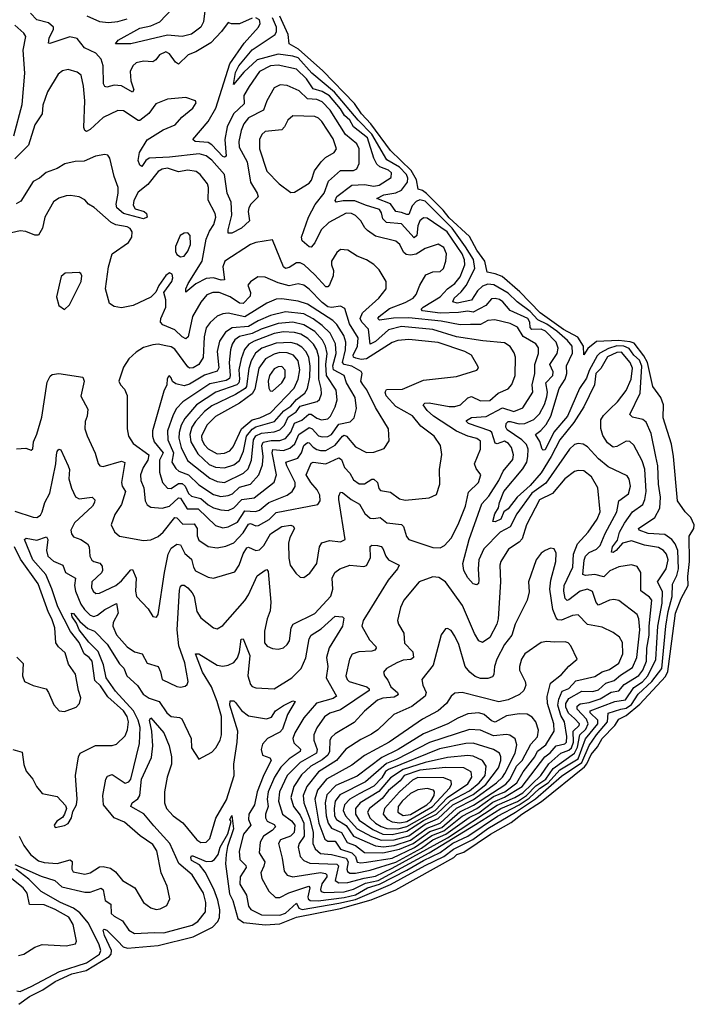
# Model space of a CAD drawing. Extents: x 1550320 to 1685906, y 509093 to 640511.
# Tile 469 of 532: x 1682242 to 1685906, y 588682 to 594026. Entities that reach past the tile are written whole.
import ezdxf

# ---------------------------------------------------------------- set-up
doc = ezdxf.new("R2010")
doc.units = 0

msp = doc.modelspace()

# ---------------------------------------------------------------- linework, layer by layer
at = {"layer": '0CON20XD'}
for points in [[(1683259.1, 594165), (1683241.2, 594015), (1683225, 593985.5), (1683175, 593947.9), (1683125, 593934.7), (1683045, 593942.5), (1682845, 593895.7), (1682762.5, 593895), (1682776.2, 593915), (1682895, 593979.8), (1682955, 593993.2), (1683002.9, 594015), (1683105, 594120.2)], [(1683505, 594033.6), (1683435, 594003.9), (1683393.2, 594003.2), (1683375, 594010), (1683338.1, 593961.9), (1683279.3, 593900.7), (1683198.4, 593851.6), (1683157.3, 593835), (1683105.3, 593784.7), (1683088.9, 593795), (1683055, 593840.8), (1683035, 593850.8), (1683001.4, 593835), (1682981.6, 593808.4), (1682965, 593797.3), (1682915, 593800), (1682875, 593791.5), (1682857.3, 593775), (1682842.7, 593745), (1682845.4, 593694.6), (1682861.4, 593645), (1682855, 593631.8), (1682795, 593667.8), (1682755, 593670), (1682715, 593659.6), (1682705, 593662.7), (1682697.6, 593677.6), (1682695.8, 593775), (1682685, 593811.9), (1682655, 593844.1), (1682594, 593874), (1682554.6, 593924.6), (1682515, 593933.4), (1682406.1, 593896.1), (1682398.8, 593898.8), (1682401.8, 593925), (1682426.3, 593975), (1682425.6, 593985.6), (1682398.3, 594008.3), (1682335.5, 594025), (1682301.7, 594061.7)], [(1682237.7, 588682.3), (1682296.2, 588725), (1682368.4, 588761.6), (1682435, 588807), (1682525, 588848.2), (1682603.3, 588866.7), (1682728.3, 588941.7), (1682738.6, 588955), (1682740, 588975), (1682703.3, 589055), (1682696, 589084), (1682700, 589090), (1682715, 589084.3), (1682775.3, 589025), (1682804.8, 588994.8), (1682826.7, 588986.7), (1682995, 589001.2), (1683185, 589048.1), (1683288.6, 589101.4), (1683318.3, 589131.7), (1683326.9, 589153.1), (1683329.5, 589195), (1683317.7, 589247.7), (1683296.7, 589306.7), (1683249.3, 589399.3), (1683219.4, 589439.4), (1683175, 589462.1), (1683171.4, 589478.6), (1683175, 589488.8), (1683182.7, 589487.3), (1683255, 589457.6), (1683285, 589459.7), (1683300.8, 589469.1), (1683320, 589495), (1683330, 589535), (1683372.1, 589607.9), (1683390, 589675), (1683383.8, 589685), (1683395, 589707.5), (1683402.9, 589635), (1683370.5, 589539.5), (1683362.9, 589495), (1683359.8, 589445), (1683381.8, 589281.8), (1683399.2, 589245), (1683427.3, 589147.3), (1683456.7, 589126.6), (1683575, 589114.1), (1683655, 589119.7), (1683745, 589155.1), (1683985, 589201.8), (1684150.9, 589249.1), (1684285.6, 589304.4), (1684600.3, 589479.7), (1684616.7, 589495), (1684655, 589508), (1684799.8, 589605), (1684910.5, 589669.5), (1684969.7, 589715), (1685076.7, 589783.3), (1685308.8, 589971.2), (1685322.4, 589987.6), (1685345, 590037.4), (1685379.7, 590080.3), (1685405.5, 590125), (1685474.3, 590195.7), (1685495, 590229.2), (1685535, 590249.6), (1685609.2, 590310.8), (1685748.5, 590461.5), (1685762.2, 590487.8), (1685775.5, 590584.4), (1685804, 590805), (1685834.1, 590885), (1685871.7, 590955), (1685870.2, 591005), (1685879, 591085), (1685877, 591223), (1685903.8, 591265), (1685905.8, 591285), (1685887.5, 591325), (1685856, 591355), (1685814.5, 591415), (1685792.7, 591655), (1685782.3, 591722.3), (1685737.5, 591865), (1685738.9, 591935), (1685724.3, 591975), (1685681.3, 592035), (1685651.4, 592165), (1685632.3, 592202.3), (1685580, 592270), (1685558.2, 592278.2), (1685495, 592284.5), (1685375, 592279.7), (1685328.3, 592241.7), (1685305, 592206.7), (1685303.5, 592255), (1685272.9, 592302.8), (1685195, 592343.7), (1685069, 592435), (1684958.2, 592548.2), (1684861.4, 592631.4), (1684825, 592647.6), (1684781.1, 592655), (1684767.4, 592715), (1684724.6, 592775), (1684685, 592849.2), (1684575, 592950.3), (1684541.9, 592991.9), (1684452.2, 593082.2), (1684429, 593099), (1684405.3, 593105.3), (1684397.2, 593157.2), (1684368.1, 593208.1), (1684255, 593315.6), (1684149.9, 593459.9), (1684097.9, 593515), (1684061.1, 593571.1), (1683888.7, 593748.7), (1683756.4, 593866.4), (1683705.6, 593895), (1683699.7, 593945), (1683654.3, 594044.3)], [(1682607.3, 594047.3), (1682675, 594016.3), (1682725, 594011.1), (1682775, 594015.8), (1682825, 594030)], [(1684002.5, 590777.5), (1683995, 590734), (1683922.3, 590617.7), (1683908.5, 590565), (1683914.8, 590515), (1683906.7, 590455), (1683962.2, 590355), (1683945, 590341.2), (1683854.2, 590315.8), (1683785, 590237.5), (1683737.2, 590155), (1683726.3, 590125), (1683730.8, 590100.8), (1683767.1, 590067.1), (1683765.9, 590055), (1683706.4, 590015), (1683660.1, 589969.9), (1683626.8, 589915), (1683591.5, 589835), (1683585.2, 589795.2), (1683592.1, 589755), (1683577.4, 589715), (1683576.7, 589695), (1683586.8, 589676.8), (1683625, 589658.1), (1683631.4, 589645), (1683612.9, 589625), (1683565.3, 589595), (1683547.3, 589562.7), (1683543.1, 589505), (1683572.7, 589455), (1683567.8, 589432.2), (1683551.4, 589395), (1683556.5, 589365), (1683595, 589295.5), (1683632, 589262), (1683655, 589261.8), (1683703.4, 589286.5), (1683813, 589323), (1683817.4, 589315), (1683806.5, 589265), (1683808.1, 589255), (1683820, 589245), (1683863.4, 589243.4), (1684005, 589262.1), (1684065, 589276.8), (1684130.6, 589315), (1684195.5, 589334.5), (1684345, 589410.1), (1684435, 589462.8), (1684525, 589506.1), (1684595, 589556.5), (1684675.3, 589594.7), (1684836.2, 589703.8), (1684955, 589764.5), (1685008.8, 589801.2), (1685065, 589853.1), (1685112.8, 589885), (1685175, 589955.1), (1685274.9, 590015.1), (1685315, 590122.2), (1685381.9, 590205), (1685381.6, 590225), (1685340, 590265), (1685339.5, 590275), (1685475, 590325.6), (1685531.4, 590335), (1685577.9, 590402.1), (1685625, 590432.4), (1685653.8, 590465), (1685697, 590553), (1685707.2, 590735), (1685730.5, 590859.5), (1685732.2, 590922.2), (1685705.9, 590975), (1685753.6, 591045), (1685764.4, 591095), (1685755.2, 591125), (1685738, 591145), (1685711.7, 591161.7), (1685635, 591173.9), (1685565, 591197.8), (1685515.1, 591184.9), (1685482, 591145), (1685465, 591134.2), (1685455.6, 591135.6), (1685462.1, 591165), (1685488.1, 591201.9), (1685499.5, 591245), (1685526.1, 591293.9), (1685570.7, 591355), (1685626.5, 591395), (1685637.7, 591422.3), (1685643.5, 591465), (1685636.6, 591586.6), (1685621.7, 591631.7), (1685577.4, 591717.4), (1685555, 591737.3), (1685535, 591738.8), (1685485, 591708.8), (1685465, 591706.9), (1685435, 591729.6), (1685409.2, 591769.2), (1685397.7, 591807.7), (1685398.4, 591855), (1685412.3, 591877.7), (1685447.6, 591912.4), (1685488, 591952), (1685535.7, 592014.3), (1685562.6, 592075), (1685570.5, 592135), (1685558.3, 592165), (1685510.8, 592220.8), (1685485, 592220.6), (1685434.1, 592195.9), (1685397.3, 592132.7), (1685370.9, 592105), (1685364.5, 592045), (1685305.2, 591924.8), (1685250.7, 591839.3), (1685175, 591746.2), (1685128.6, 591655), (1685074.1, 591565.9), (1685015, 591498.8), (1684944.6, 591435.4), (1684895, 591371.6), (1684871.5, 591355), (1684855, 591315.9), (1684825, 591300.9), (1684812.5, 591302.5), (1684822.8, 591345), (1684842.9, 591377.1), (1684847.6, 591405), (1684872, 591465), (1684975, 591588.1), (1684996.1, 591625), (1685002.4, 591655), (1685004.4, 591695), (1684995, 591719.6), (1684970, 591745), (1684889.3, 591799.3), (1684882.1, 591815), (1684884.8, 591835.2), (1684895, 591844.7), (1684905, 591844.8), (1684955, 591831.9), (1684985, 591835.2), (1685033.7, 591856.3), (1685065, 591886.8), (1685092.9, 591937.1), (1685105, 591978.6), (1685107.7, 592005), (1685100.2, 592055), (1685138.1, 592095), (1685138.6, 592115), (1685120.6, 592155), (1685160.2, 592215), (1685166.8, 592243.2), (1685155, 592275.8), (1685097.3, 592335), (1685075, 592346.1), (1685023.8, 592345), (1685014.9, 592354.9), (1685013.1, 592385), (1685000.9, 592405), (1684905, 592447.1), (1684865.6, 592495), (1684847.2, 592507.2), (1684825, 592513.5), (1684805, 592510.7), (1684773.2, 592475), (1684705, 592439.4), (1684675, 592444.2), (1684625, 592436.1), (1684525, 592432.5), (1684429.5, 592445), (1684422.9, 592455), (1684433.6, 592465), (1684525, 592522), (1684565.1, 592564.9), (1684605.7, 592595), (1684635, 592630.6), (1684659.8, 592695), (1684657.2, 592722.8), (1684644.6, 592755), (1684563.1, 592875), (1684455, 592949.3), (1684435, 592950.8), (1684415, 592934.5), (1684405, 592907.5), (1684398.1, 592855), (1684385, 592841.6), (1684315, 592918.7), (1684235, 592924.4), (1684214, 592945), (1684207.3, 592977.3), (1684195.3, 592995), (1684119.8, 593019.8), (1684062.2, 593042.2), (1683998, 593042), (1683960, 593035), (1683955.5, 593045), (1683965, 593066.2), (1684045, 593128.1), (1684115, 593132.1), (1684165, 593122.6), (1684195, 593128.3), (1684259.7, 593170.3), (1684261.3, 593195), (1684245, 593208.8), (1684197.6, 593227.6), (1684182.4, 593242.4), (1684165.7, 593275), (1684131, 593385), (1684054.5, 593444.5), (1684035, 593480.2), (1684006.6, 593506.6), (1683985, 593543), (1683925, 593611.9), (1683885, 593636.9), (1683835, 593651.2), (1683798.9, 593705), (1683745, 593757.1), (1683645, 593779.8), (1683605, 593774.8), (1683545.3, 593745), (1683487.5, 593662.5), (1683460, 593615), (1683460.7, 593569.3), (1683402.8, 593515), (1683369, 593445), (1683356.1, 593375), (1683364.2, 593285), (1683355, 593279.5), (1683345, 593283.4), (1683286.2, 593346.2), (1683265, 593359.8), (1683195.6, 593365.6), (1683183.3, 593375), (1683266.3, 593473.7), (1683307.2, 593545), (1683382.9, 593787.1), (1683461.5, 593898.5), (1683539.1, 593985), (1683548.2, 594005), (1683544.4, 594025), (1683525, 594036.1)], [(1684255, 589332.5), (1684445, 589436.4), (1684545, 589483.7), (1684597.3, 589525), (1684702.6, 589577.4), (1684785, 589637.2), (1684935, 589725.2), (1685042.7, 589797.3), (1685185, 589921.1), (1685295, 589994.7), (1685335, 590086.6), (1685374.7, 590145), (1685433.7, 590215), (1685437.7, 590262.3), (1685506.7, 590283.3), (1685535, 590290.2), (1685565, 590309.5), (1685600.8, 590365), (1685674.9, 590435.1), (1685729.6, 590505), (1685751.5, 590735), (1685763.7, 590815), (1685785.9, 590895.9), (1685786.9, 590963.1), (1685810.2, 591009.8), (1685819.3, 591045), (1685815.7, 591145), (1685801.7, 591181.7), (1685783.4, 591205), (1685745, 591231.4), (1685655, 591236.8), (1685606.9, 591255), (1685601.9, 591265), (1685690.6, 591325), (1685719.4, 591375), (1685722.3, 591435), (1685712, 591505), (1685707.4, 591605), (1685696.5, 591655), (1685670.9, 591780.9), (1685645, 591842.2), (1685627, 591857), (1685569.5, 591869.5), (1685555, 591882.5), (1685611.6, 591998.4), (1685620.4, 592145), (1685608.3, 592178.3), (1685576.5, 592205), (1685551.2, 592241.2), (1685523.4, 592253.4), (1685485, 592256), (1685438.9, 592241.1), (1685393.3, 592216.7), (1685377.9, 592202.1), (1685335, 592122.7), (1685319.7, 592080.3), (1685281.9, 592025), (1685216.3, 591875), (1685142.2, 591787.8), (1685095, 591691.9), (1685085, 591689.1), (1685079.4, 591695), (1685066.7, 591736.7), (1685043.8, 591775), (1685073, 591797), (1685101.8, 591828.2), (1685126.9, 591875), (1685172.7, 592025), (1685205, 592075.4), (1685212.6, 592105), (1685211.8, 592148.1), (1685245, 592215.7), (1685242.5, 592255), (1685217.2, 592285), (1685158.7, 592335), (1685105, 592373.7), (1685056.9, 592396.9), (1685015, 592441.9), (1684944.1, 592494.1), (1684895, 592541.1), (1684816.4, 592586.4), (1684785, 592589.9), (1684755, 592579), (1684728.6, 592555), (1684695, 592503.7), (1684618, 592488), (1684594.3, 592494.3), (1684602.4, 592515), (1684640.3, 592549.7), (1684666.2, 592583.8), (1684713.6, 592675), (1684706.4, 592725), (1684662.8, 592792.8), (1684590.4, 592895), (1684445, 593041.4), (1684415, 593048.5), (1684395, 593039), (1684373.5, 593015), (1684355, 592969.6), (1684345, 592968), (1684315, 592980.4), (1684284.3, 592984.3), (1684256.3, 593026.3), (1684181.4, 593055), (1684219.5, 593075), (1684285, 593085.7), (1684315, 593101.2), (1684348.4, 593145), (1684350.5, 593165), (1684343.3, 593185), (1684305, 593224.7), (1684235.5, 593265.5), (1684153.8, 593405), (1684081, 593481), (1683952.2, 593632.2), (1683829.3, 593735), (1683755, 593818.4), (1683725, 593828.9), (1683645, 593838.2), (1683532.6, 593807.4), (1683459.2, 593740.8), (1683403.6, 593673.6), (1683415, 593739.5), (1683432.7, 593775), (1683505, 593861.6), (1683628.8, 593945), (1683637.6, 593962.4), (1683636.8, 593985), (1683614.2, 594035.8)], [(1682210.5, 593395), (1682256, 593565), (1682269.7, 593735), (1682260.2, 593859.8), (1682275.4, 593935), (1682265, 593953.1), (1682215, 593995.5)], [(1682204.6, 590064.6), (1682255, 590050), (1682264.6, 589984.6), (1682277.4, 589947.4), (1682314, 589904), (1682334.1, 589864.1), (1682365, 589826), (1682445, 589810), (1682490.7, 589760.7), (1682496.7, 589745), (1682486.1, 589713.9), (1682473.9, 589696.1), (1682444.3, 589675.7), (1682430, 589655), (1682435, 589642.5), (1682485, 589652.5), (1682505, 589664), (1682523.3, 589695), (1682530.5, 589729.5), (1682550, 589765), (1682554.3, 589795.7), (1682545.6, 589925), (1682562.2, 590025), (1682571.4, 590045), (1682653.5, 590086.5), (1682745, 590087.3), (1682767.5, 590095), (1682815, 590140), (1682827.7, 590172.3), (1682833.6, 590215), (1682825.7, 590245), (1682806.1, 590275), (1682720.6, 590350.6), (1682681.5, 590411.5), (1682649.3, 590439.3), (1682634.9, 590544.9), (1682619.5, 590565), (1682592.2, 590585), (1682565, 590646.2), (1682518.5, 590705), (1682449.5, 590839.5), (1682417.4, 590937.4), (1682384.2, 591015), (1682313.6, 591095), (1682268.2, 591205), (1682277.6, 591212.4), (1682335, 591201.4), (1682388.6, 591218.6), (1682394.6, 591204.6), (1682387.1, 591145), (1682395.2, 591115), (1682425, 591087.3), (1682475.9, 591065.9), (1682491.2, 591025), (1682545.2, 590995.2), (1682540, 590955), (1682544.8, 590925.2), (1682575, 590853.1), (1682593.8, 590825), (1682625, 590794.2), (1682645, 590786.6), (1682665, 590793.4), (1682705, 590825.2), (1682767.3, 590857.3), (1682776.6, 590805), (1682749.7, 590755), (1682747.9, 590735), (1682767.1, 590687.1), (1682825, 590621.5), (1682864.8, 590594.8), (1682907.1, 590585), (1682933.6, 590533.6), (1682994.2, 590515), (1683007.2, 590487.2), (1683015.7, 590445), (1683095, 590406.9), (1683115, 590403.1), (1683140.3, 590409.7), (1683151.4, 590418.6), (1683156.5, 590433.5), (1683138.3, 590535), (1683107, 590627), (1683097.3, 590715), (1683110.1, 590929.9), (1683115, 590951.2), (1683122.4, 590957.6), (1683135, 590956.7), (1683155, 590942.9), (1683179.6, 590915), (1683188.9, 590895), (1683205, 590814.2), (1683225, 590780.6), (1683295, 590726), (1683315, 590720), (1683345, 590738.6), (1683465, 590874.7), (1683485.6, 590905), (1683532, 591008), (1683575, 591038.9), (1683585, 591042), (1683591.1, 591031.1), (1683605.9, 590865), (1683602.2, 590817.8), (1683585.4, 590775), (1683572.2, 590707.8), (1683572.5, 590645), (1683585.4, 590625.4), (1683615, 590613.5), (1683645, 590609.5), (1683675, 590617.8), (1683695, 590634.3), (1683707.9, 590655), (1683716.9, 590725), (1683726.8, 590745), (1683845, 590802.9), (1683932.3, 590897.7), (1683943.4, 590935), (1683938.8, 590995), (1683953.6, 591025), (1683981.4, 591045), (1684035, 591065.4), (1684110.9, 591059.1), (1684125, 591064.5), (1684146.4, 591105), (1684145, 591167.5), (1684155, 591173.8), (1684185, 591173.1), (1684205, 591166.9), (1684215, 591155.8), (1684230.7, 591115), (1684245.4, 591095), (1684303.1, 591065), (1684293.8, 591045), (1684243.7, 590985), (1684129.8, 590800.2), (1684107.9, 590765), (1684100, 590735), (1684141.1, 590661.1), (1684175.5, 590625), (1684177.5, 590615), (1684171.4, 590605), (1684155, 590598.8), (1684084, 590596), (1684047.8, 590582.3), (1684032.7, 590555), (1684012.7, 590465), (1684020, 590445), (1684031.9, 590435), (1684126.7, 590405), (1684140, 590395), (1684140.4, 590385), (1683985, 590280.9), (1683927.3, 590262.7), (1683898.3, 590241.7), (1683855, 590182.1), (1683839.5, 590145), (1683839.1, 590115), (1683857.2, 590065), (1683854.3, 590045), (1683764.8, 589995), (1683695.5, 589925), (1683653.5, 589835), (1683647.3, 589785), (1683668.7, 589715), (1683718.3, 589678.3), (1683736, 589655), (1683732.9, 589615), (1683713.3, 589595), (1683658.8, 589575), (1683647.1, 589555), (1683668.4, 589475), (1683678, 589405), (1683695, 589383.1), (1683725, 589373.3), (1683875, 589397.3), (1683902.8, 589392.8), (1683910, 589385), (1683909.5, 589375), (1683883.7, 589336.3), (1683875.2, 589305), (1683878.6, 589295), (1683895, 589288.8), (1684005, 589293.2), (1684055, 589306.4), (1684120.8, 589339.2), (1684189.7, 589355), (1684466.2, 589503.8), (1684717.6, 589657.6), (1684854.7, 589745.3), (1684945, 589783.7), (1684994.7, 589815), (1685045, 589867.6), (1685099.1, 589905), (1685138.4, 589961.6), (1685254.9, 590045.1), (1685271.6, 590078.4), (1685284.1, 590145), (1685316, 590175), (1685329.3, 590205), (1685320.7, 590230.7), (1685268.8, 590285), (1685270.1, 590299.9), (1685286.6, 590313.4), (1685335, 590319.8), (1685395, 590339.5), (1685455, 590375.5), (1685496.2, 590383.8), (1685525, 590417.7), (1685605, 590467.6), (1685625.7, 590495), (1685646.1, 590545), (1685647.4, 590615), (1685660, 590685), (1685660.7, 590735), (1685674.8, 590875), (1685662.5, 590892.5), (1685615.9, 590925.9), (1685614.5, 591025), (1685595, 591058.6), (1685565, 591066.9), (1685495, 591057.1), (1685446.5, 591035), (1685415, 591003.1), (1685365, 591014.2), (1685315, 591010), (1685301.1, 591015), (1685307.3, 591092.7), (1685314.4, 591115), (1685335, 591134.7), (1685375, 591152.1), (1685395, 591172.7), (1685422.3, 591237.7), (1685485.9, 591355), (1685496.4, 591415), (1685548.1, 591451.9), (1685559.5, 591495), (1685552.9, 591532.9), (1685540.5, 591550.5), (1685438.7, 591598.7), (1685385, 591642.7), (1685325, 591707.7), (1685301.7, 591721.7), (1685275, 591726.1), (1685255, 591720), (1685227.2, 591695), (1685099.9, 591510.1), (1685023.7, 591456.3), (1684941.3, 591345), (1684906.3, 591273.7), (1684851.9, 591245), (1684763, 591155), (1684736.2, 591095), (1684731.9, 591045), (1684736.2, 590983.8), (1684733.2, 590966.8), (1684725, 590959.2), (1684705, 590963.5), (1684675, 590996.5), (1684655, 591035.8), (1684648.4, 591075), (1684683.3, 591205), (1684751.2, 591398.8), (1684790.6, 591439.4), (1684845.1, 591524.9), (1684867.2, 591575), (1684920.5, 591639.5), (1684923.8, 591665), (1684912.5, 591705), (1684896.6, 591726.5), (1684875, 591739), (1684835, 591724.7), (1684825, 591728.1), (1684805.5, 591785), (1684795.9, 591795), (1684679.4, 591835), (1684667.8, 591845), (1684669.3, 591850.7), (1684695, 591867.6), (1684775, 591872.5), (1684865, 591919.6), (1684925, 591900.4), (1684975, 591919.1), (1685028.2, 592005), (1685024.8, 592045), (1685039.1, 592105), (1685038.8, 592155), (1685059.1, 592215), (1685058.9, 592245), (1685045.9, 592265.9), (1684976.3, 592306.3), (1684945, 592357), (1684905, 592378), (1684822.6, 592397.4), (1684785, 592392.6), (1684745, 592371.6), (1684691, 592371), (1684635, 592370.6), (1684530.3, 592390.3), (1684355, 592408.4), (1684272.9, 592407), (1684195.7, 592395.7), (1684190.2, 592400.2), (1684186.9, 592405), (1684193.6, 592415), (1684250.6, 592459.4), (1684335, 592490.8), (1684379.6, 592515), (1684396, 592535), (1684414.3, 592585.7), (1684448.6, 592641.4), (1684485, 592658.1), (1684525, 592659.4), (1684543.1, 592675), (1684557.1, 592715), (1684560.8, 592755), (1684545, 592788.9), (1684515, 592808.1), (1684445, 592783.8), (1684396, 592754), (1684365, 592748.2), (1684341.7, 592751.7), (1684326.4, 592765), (1684306.5, 592805), (1684284.2, 592824.2), (1684175, 592851.4), (1684131.2, 592881.2), (1684116.2, 592896.2), (1684094.6, 592935), (1684065, 592963.2), (1684044.2, 592974.2), (1684015, 592976.4), (1683920.5, 592925), (1683878.5, 592885), (1683845.7, 592814.3), (1683825, 592791.2), (1683815, 592792.5), (1683775.6, 592825), (1683772.9, 592845), (1683811.2, 592955), (1683847.4, 593022.6), (1683895.6, 593085), (1683919.5, 593150.5), (1683985, 593208.3), (1684055, 593208.2), (1684072.7, 593217.3), (1684085.3, 593245), (1684086.1, 593325), (1684072.3, 593352.3), (1684012.1, 593402.1), (1683928.9, 593535), (1683885, 593580.7), (1683855, 593592.9), (1683805, 593596.2), (1683759.9, 593639.9), (1683695, 593669.7), (1683656.9, 593673.1), (1683623.3, 593656.7), (1683583.8, 593585), (1683566.8, 593535), (1683485, 593493.5), (1683458.7, 593461.3), (1683445.2, 593424.8), (1683432.8, 593365), (1683434.2, 593335), (1683477.2, 593255), (1683496.1, 593145), (1683531.6, 593085), (1683536.9, 593065), (1683497.2, 593025), (1683486.3, 593005), (1683483.3, 592985), (1683490, 592935), (1683446.9, 592895), (1683395, 592868.2), (1683375, 592866.7), (1683373.4, 592885), (1683394.2, 592965), (1683390.7, 593035), (1683368.1, 593085), (1683354, 593185), (1683285, 593262.9), (1683255, 593287.4), (1683217.7, 593297.7), (1683055, 593280.4), (1682946, 593274), (1682927.8, 593262.2), (1682905, 593230), (1682895, 593236), (1682885, 593262.5), (1682893.3, 593305), (1682935, 593373.6), (1683021.9, 593428.1), (1683086.2, 593455), (1683122.9, 593497.1), (1683182.5, 593545), (1683200, 593575), (1683196.2, 593586.2), (1683145, 593604.2), (1683045, 593594.3), (1682980.8, 593569.2), (1682943.5, 593516.5), (1682895, 593479.2), (1682885, 593479.1), (1682805, 593531.5), (1682775, 593533.3), (1682695, 593496), (1682625, 593429.2), (1682605, 593420), (1682595, 593424), (1682591.1, 593441.1), (1682595.8, 593585), (1682589.3, 593665), (1682576, 593724), (1682555, 593741.9), (1682505, 593755.6), (1682475, 593748.6), (1682450.5, 593729.5), (1682393.3, 593635), (1682368.2, 593561.8), (1682363.9, 593515), (1682324.1, 593455), (1682289.5, 593345), (1682215, 593271.2)], [(1683715, 593088), (1683735, 593090.8), (1683815, 593138.5), (1683826.7, 593155), (1683843.3, 593205), (1683880, 593255), (1683902.7, 593277.3), (1683950, 593305), (1683962.7, 593325), (1683945, 593378.5), (1683883.8, 593473.8), (1683865, 593492.4), (1683845, 593501.1), (1683725, 593503.8), (1683699.1, 593480.9), (1683680.6, 593445), (1683665, 593428.9), (1683575, 593418.9), (1683556.8, 593403.2), (1683544, 593375), (1683544.2, 593325), (1683584, 593204), (1683651.9, 593135), (1683715, 593088)], [(1682215, 591359.2), (1682315, 591325.8), (1682335, 591324.4), (1682355, 591337.5), (1682365, 591354.3), (1682378.4, 591405), (1682405, 591455.7), (1682438.8, 591615), (1682442.2, 591665), (1682445, 591683.3), (1682454.4, 591695.6), (1682465, 591690.8), (1682506.2, 591605), (1682512.3, 591585), (1682509.4, 591535), (1682522.6, 591482.6), (1682545, 591436.7), (1682565.4, 591425.4), (1682635, 591435.5), (1682649.6, 591419.6), (1682649.1, 591405), (1682638.2, 591385), (1682539.1, 591295), (1682520.5, 591255), (1682523.1, 591235), (1682535, 591219.2), (1682575, 591205.4), (1682611.2, 591181.2), (1682620, 591165), (1682623.8, 591115), (1682633.7, 591093.6), (1682645, 591084.6), (1682676.7, 591076.7), (1682690.6, 591060.6), (1682692.6, 591037.4), (1682686.5, 591023.5), (1682634.7, 590975), (1682631.4, 590945), (1682640.9, 590925), (1682655, 590912.5), (1682675, 590913.8), (1682765, 590955.9), (1682795, 590981.4), (1682845, 591040), (1682855, 591041.5), (1682874.1, 590995), (1682871.1, 590925), (1682876.7, 590895), (1682939.1, 590829.1), (1682965, 590787.5), (1682985, 590783.3), (1682995, 590797.5), (1683027.8, 591025), (1683049.3, 591125), (1683065, 591158.2), (1683095, 591179.1), (1683115, 591176.2), (1683139.2, 591129.2), (1683175, 591098.2), (1683185.2, 591055), (1683196.9, 591035), (1683265, 591001.2), (1683295, 590995.5), (1683409.8, 591030.2), (1683433.7, 591066.4), (1683455, 591127.3), (1683475, 591158.9), (1683485, 591163.8), (1683525, 591144.6), (1683545, 591148.2), (1683567.7, 591172.3), (1683603.6, 591235), (1683665, 591275.3), (1683715, 591282.7), (1683727.9, 591277.9), (1683734.6, 591265), (1683709.1, 591215), (1683701.3, 591185), (1683703.6, 591103.6), (1683711.4, 591065), (1683742.1, 591022.1), (1683765, 591001.2), (1683785, 590998.8), (1683817.1, 591022.9), (1683856.1, 591075), (1683870, 591165), (1683883.8, 591186.2), (1683925, 591199.4), (1683985, 591192.2), (1684009.2, 591205), (1683975, 591422.5), (1683975, 591440), (1683985, 591462), (1683995, 591460.6), (1684042.1, 591422.1), (1684087.5, 591397.5), (1684116.5, 591346.5), (1684145, 591321.5), (1684165, 591318.4), (1684200, 591325), (1684235.8, 591295.8), (1684315, 591286.9), (1684326.9, 591275), (1684341.9, 591221.9), (1684355, 591205.6), (1684485, 591161.1), (1684525, 591159.5), (1684548.3, 591171.7), (1684585, 591212.9), (1684624.1, 591285.9), (1684662.4, 591385), (1684678.8, 591461.2), (1684734.6, 591515), (1684746.9, 591555), (1684720.8, 591590.8), (1684712.5, 591615), (1684745.3, 591695), (1684745, 591737.8), (1684725, 591753.9), (1684675, 591765.2), (1684615, 591792.7), (1684490, 591875), (1684454.1, 591905), (1684432.5, 591935), (1684442, 591945), (1684465, 591947.4), (1684575, 591926.2), (1684605, 591926.5), (1684635.5, 591935), (1684676.6, 591973.4), (1684695, 591981.4), (1684745, 591957.6), (1684795, 591960), (1684841.4, 591998.6), (1684895, 592022.7), (1684914.2, 592045.8), (1684932, 592095), (1684934.6, 592195), (1684928.1, 592218.1), (1684905, 592253.1), (1684875, 592272.7), (1684757.1, 592282.9), (1684614.6, 592304.6), (1684485, 592344.2), (1684315, 592360.9), (1684245, 592342.9), (1684175, 592280), (1684144.8, 592264.8), (1684136.3, 592346.3), (1684100.5, 592385), (1684091.6, 592405), (1684103.9, 592435), (1684192.5, 592515), (1684231.5, 592565), (1684231.8, 592605), (1684195, 592668.1), (1684165, 592697.8), (1684125, 592723.3), (1684075, 592742.5), (1684025, 592774.5), (1683985, 592779.1), (1683965, 592762.2), (1683935, 592716.2), (1683935.5, 592695), (1683946.1, 592665), (1683944.7, 592635), (1683923.7, 592586.3), (1683915, 592576.5), (1683905, 592575.4), (1683845, 592641.3), (1683787.1, 592695), (1683765, 592707.1), (1683745, 592706.7), (1683705, 592680.3), (1683685, 592676.2), (1683674.7, 592685), (1683615, 592831.2), (1683525, 592817.3), (1683495, 592806.2), (1683355.3, 592714.7), (1683344.7, 592685), (1683355, 592613.5), (1683337.1, 592612.9), (1683295, 592625.2), (1683255, 592620.5), (1683198.1, 592591.9), (1683145, 592547.5), (1683144.6, 592565), (1683156.2, 592595), (1683232.5, 592715), (1683254.8, 592835.2), (1683272.2, 592877.8), (1683296.6, 592915), (1683308.2, 592955), (1683303.8, 592975), (1683266, 593046), (1683267.8, 593115), (1683262.8, 593135), (1683222.9, 593185), (1683201.2, 593201.2), (1683155, 593208.8), (1683105, 593201), (1683045, 593219.8), (1683015, 593214), (1682995, 593201.6), (1682938.8, 593131.2), (1682885, 593090.5), (1682861.2, 593045), (1682859, 593019), (1682868.8, 592998.8), (1682918, 592985), (1682930.8, 592975), (1682933.8, 592955), (1682915, 592945.7), (1682805, 592974.3), (1682770.5, 593005), (1682765.2, 593025), (1682777.8, 593085), (1682776.9, 593115), (1682754.5, 593175.5), (1682732.5, 593275), (1682720, 593290), (1682705, 593294.3), (1682654, 593286), (1682592, 593258), (1682543.1, 593256.9), (1682486.6, 593243.4), (1682445, 593218.6), (1682385, 593197.5), (1682349.2, 593165), (1682315, 593148.1), (1682248.3, 593041.7), (1682222.7, 593027.3)], [(1682225, 591696.9), (1682275, 591700), (1682305, 591690), (1682313.6, 591696.4), (1682316.9, 591735), (1682335, 591776.2), (1682361.5, 591868.5), (1682391.2, 592058.8), (1682407.9, 592092.1), (1682419.2, 592100.8), (1682455, 592105.7), (1682585, 592085.7), (1682591.9, 592065), (1682573.3, 591983.3), (1682611.8, 591911.8), (1682608.2, 591875), (1682597.3, 591845), (1682596.5, 591805), (1682607.7, 591767.7), (1682652.9, 591672.9), (1682667.6, 591617.6), (1682678, 591605), (1682695, 591600.9), (1682795, 591630.4), (1682813.4, 591623.4), (1682794.7, 591514.7), (1682798.9, 591495), (1682816.4, 591465), (1682795, 591394.5), (1682759.4, 591340.6), (1682739.4, 591285), (1682756.4, 591246.4), (1682783.7, 591223.7), (1682915, 591200), (1682955, 591202.2), (1682995, 591221.8), (1683022.1, 591245), (1683085, 591323.6), (1683095, 591321.6), (1683128.5, 591288.5), (1683190.1, 591290.1), (1683205.2, 591265), (1683205.3, 591225), (1683215, 591202.1), (1683265, 591167.5), (1683315, 591160.3), (1683361.2, 591168.8), (1683405, 591186.9), (1683455, 591240.7), (1683485, 591287.7), (1683495, 591292.4), (1683525, 591279.8), (1683539.3, 591280.7), (1683597.1, 591313), (1683635, 591351.5), (1683861.2, 591395), (1683874.4, 591415), (1683872.7, 591445), (1683856.8, 591475), (1683823.7, 591515), (1683797.8, 591555), (1683825, 591618.5), (1683836, 591624), (1683905, 591614.8), (1683975, 591648.4), (1683989, 591639), (1684005.2, 591595.2), (1684034.4, 591564.4), (1684055, 591528.2), (1684085, 591507.5), (1684115, 591506.7), (1684155, 591532.3), (1684165, 591532.3), (1684184.6, 591515), (1684192.5, 591482.5), (1684201.5, 591471.5), (1684255, 591461.8), (1684305, 591426.5), (1684335, 591418.5), (1684465, 591431.4), (1684505, 591448.8), (1684524.3, 591505), (1684521.8, 591585), (1684535.4, 591665.4), (1684527.3, 591715), (1684492.5, 591765), (1684419.9, 591819.9), (1684375, 591875.3), (1684285, 591927.3), (1684232.1, 591985), (1684226.2, 592005), (1684235, 592019.1), (1684320.3, 592020.3), (1684435, 592070.4), (1684615, 592090), (1684725, 592124), (1684733.3, 592135), (1684730, 592145), (1684695.4, 592205), (1684658.9, 592225), (1684515, 592273.8), (1684355, 592290.2), (1684295, 592284.4), (1684265, 592274.8), (1684125, 592185.9), (1684097.4, 592182.6), (1684068.3, 592188.3), (1684055.3, 592195), (1684053.8, 592205), (1684076.9, 592255), (1684080, 592300), (1684032.7, 592375), (1684008.1, 592458.1), (1683985, 592470.7), (1683935.5, 592464.5), (1683915, 592467.7), (1683885, 592491.2), (1683815, 592564.1), (1683785, 592585.3), (1683755, 592591.9), (1683705, 592582), (1683645, 592598.6), (1683575, 592629.5), (1683535, 592630.8), (1683495, 592602.5), (1683480.6, 592585), (1683494.7, 592545), (1683494.3, 592525), (1683455, 592486.5), (1683435, 592486.9), (1683385, 592521.4), (1683325, 592545.6), (1683291.2, 592545), (1683258.1, 592531.9), (1683225, 592492.5), (1683180.4, 592415), (1683157.2, 592305), (1683145, 592293.8), (1683125, 592304.2), (1683085, 592342.3), (1683019.2, 592369.2), (1683006.5, 592385), (1683009.2, 592405), (1683035.9, 592465), (1683035.3, 592504.7), (1683025.6, 592545), (1683068, 592605), (1683073.5, 592625), (1683069.4, 592645), (1683055, 592651.4), (1683035, 592637.8), (1682997.4, 592582.6), (1682982.1, 592547.9), (1682955, 592520), (1682857.5, 592475), (1682795, 592462), (1682755, 592468.8), (1682730, 592485), (1682708.1, 592565), (1682724.6, 592685), (1682744.6, 592755), (1682833.3, 592816.7), (1682851.1, 592845), (1682852.4, 592875), (1682842.2, 592892.2), (1682825, 592902.1), (1682763.4, 592913.4), (1682738.8, 592925), (1682646, 593006), (1682615.8, 593025), (1682595, 593048.1), (1682564.6, 593064.6), (1682517.3, 593072.7), (1682495, 593070.4), (1682455, 593056.9), (1682425, 593037.1), (1682378.9, 592955), (1682365.3, 592895), (1682345, 592856.9), (1682325, 592856.2), (1682275, 592876.6), (1682245, 592880.3), (1682125, 592852.8)], [(1683115, 592738.8), (1683135, 592742.9), (1683155, 592768.9), (1683168.9, 592805), (1683168.2, 592855), (1683155, 592868.9), (1683135, 592867.9), (1683113.5, 592855), (1683087.9, 592795), (1683088.1, 592768.1), (1683095, 592751.1), (1683115, 592738.8)], [(1682485, 592453.3), (1682512.3, 592477.7), (1682575.2, 592604.8), (1682580, 592635), (1682575, 592648), (1682565, 592654.4), (1682489.7, 592650.3), (1682466.9, 592633.1), (1682442.7, 592522.7), (1682453.8, 592475), (1682485, 592453.3)], [(1683345, 591268.9), (1683375, 591273.2), (1683425, 591299.8), (1683465, 591361.2), (1683522.5, 591357.5), (1683545, 591363.7), (1683594.7, 591405.3), (1683694.5, 591445), (1683722.7, 591465), (1683738.1, 591491.9), (1683738.3, 591515), (1683692.2, 591605), (1683687.5, 591625), (1683753, 591647), (1683772.7, 591675), (1683785.8, 591715), (1683805, 591731.2), (1683815, 591729), (1683835, 591705.6), (1683855, 591693.9), (1683875, 591687.3), (1683905, 591687.7), (1683955, 591716.6), (1683995, 591766.2), (1684005, 591771.1), (1684017.4, 591765), (1684065, 591707.1), (1684125, 591676.7), (1684165, 591679.5), (1684222.1, 591697.9), (1684249.1, 591740.9), (1684245.6, 591805), (1684175, 591921.5), (1684127.8, 592017.8), (1684105, 592046.1), (1684095.3, 592065), (1684101.8, 592105), (1684097, 592117), (1684046, 592146), (1684004.2, 592154.2), (1683995.7, 592165), (1684010.9, 592235), (1684012.7, 592275), (1684002, 592312), (1683965, 592372.4), (1683943.3, 592393.3), (1683805, 592482.1), (1683755, 592497.7), (1683665, 592510.6), (1683635, 592509.6), (1683585, 592488.4), (1683465, 592412.5), (1683375, 592433.2), (1683345, 592429.4), (1683315, 592416.7), (1683276.8, 592383.2), (1683255.6, 592354.4), (1683243.9, 592305), (1683237.8, 592192.2), (1683214.7, 592155), (1683185, 592136), (1683165.2, 592135.2), (1683155, 592142.5), (1683085, 592238.4), (1683065, 592250), (1683035, 592256.2), (1682995, 592264.2), (1682965, 592260.8), (1682915, 592246.1), (1682875, 592221.5), (1682835.6, 592185), (1682805, 592140), (1682780, 592065), (1682789.2, 592045), (1682811.1, 592021.1), (1682826.4, 591986.4), (1682826.4, 591805), (1682832.7, 591765), (1682857.9, 591725), (1682943.5, 591663.5), (1682938.2, 591635), (1682911.9, 591595), (1682898.8, 591555), (1682900.8, 591525), (1682916.7, 591485), (1682923.8, 591415), (1682935, 591393.1), (1682955, 591380.5), (1683015, 591374.2), (1683055, 591385.7), (1683105, 591430.4), (1683115, 591428.7), (1683151.1, 591371.1), (1683211.5, 591371.5), (1683305, 591280.8), (1683345, 591268.9)], [(1683375, 591362.5), (1683405, 591376.1), (1683448, 591422), (1683515, 591430.2), (1683624.8, 591515.2), (1683636.7, 591555), (1683612.4, 591675), (1683617.5, 591692.5), (1683675, 591688.5), (1683709.8, 591700.2), (1683735.8, 591724.2), (1683758.8, 591775), (1683815, 591813), (1683829.8, 591805), (1683865, 591767.5), (1683885, 591761.6), (1683915, 591763), (1683935.1, 591774.9), (1683975, 591830), (1684036.6, 591843.4), (1684059.1, 591865), (1684070.9, 591915), (1684064.3, 591975), (1684016.6, 592055), (1684004.8, 592095), (1683945.7, 592125.7), (1683942.6, 592147.4), (1683960.9, 592215), (1683957.1, 592267.1), (1683928.4, 592325), (1683885.5, 592365.5), (1683835, 592402.1), (1683785, 592428.9), (1683685, 592440.9), (1683605, 592421.1), (1683538, 592392), (1683485, 592360.2), (1683396.8, 592353.2), (1683359.6, 592330.4), (1683327.9, 592282.1), (1683314.1, 592225), (1683322.8, 592137.2), (1683315, 592118.4), (1683245, 592097.2), (1683165, 592048.7), (1683135, 592039.3), (1683089.2, 592049.2), (1683072.1, 592062.1), (1683065, 592082.5), (1683055, 592092.5), (1683050.7, 592089.3), (1683043.9, 592076.1), (1683042, 592045), (1683025, 592010), (1682963.3, 591795), (1682963.3, 591765), (1682972.9, 591735), (1683021.2, 591675), (1683001.9, 591635), (1683000.5, 591570.5), (1683016.8, 591515), (1683045, 591483.8), (1683065, 591481.9), (1683105, 591508.6), (1683125, 591508.7), (1683140.2, 591495), (1683159.2, 591455), (1683175, 591440.2), (1683225, 591428.2), (1683265, 591393.1), (1683295, 591377.4), (1683335, 591365.6), (1683375, 591362.5)], [(1683335, 591438.2), (1683375, 591443), (1683397, 591453), (1683435, 591489.3), (1683495.3, 591505), (1683541.6, 591555), (1683560.5, 591609.5), (1683563.7, 591655), (1683556.8, 591715), (1683565, 591733.4), (1683607, 591743), (1683655, 591741.4), (1683685, 591752.7), (1683715, 591786.6), (1683735, 591836.6), (1683775, 591852.8), (1683812.2, 591885), (1683825, 591884.8), (1683855, 591863.3), (1683882, 591855), (1683915, 591860), (1683929.2, 591875), (1683955, 591924.4), (1683966.5, 591963.5), (1683961.7, 592015), (1683907.8, 592095), (1683905.3, 592155), (1683912.7, 592215), (1683903.3, 592253.3), (1683887.3, 592287.3), (1683845, 592333.3), (1683785, 592370.6), (1683725, 592384.9), (1683645, 592377.2), (1683553, 592347), (1683505, 592323.4), (1683435, 592306.4), (1683411.3, 592288.7), (1683395.6, 592265), (1683387.3, 592235), (1683380.3, 592165), (1683385.4, 592095), (1683380.8, 592079.2), (1683362.7, 592067.3), (1683275, 592050.4), (1683128.1, 591951.9), (1683094.6, 591915.4), (1683075, 591881.5), (1683044.5, 591795), (1683045.8, 591745), (1683076.9, 591675), (1683069.1, 591625), (1683089.6, 591589.6), (1683106.6, 591576.6), (1683158.6, 591555), (1683215, 591501.9), (1683295, 591449), (1683335, 591438.2)], [(1683355, 591514), (1683458, 591565), (1683482.3, 591587.7), (1683501.6, 591635), (1683512.4, 591745), (1683525, 591768.4), (1683555, 591782.8), (1683625, 591789.1), (1683655, 591800.8), (1683680.6, 591825), (1683700.4, 591869.6), (1683742.7, 591897.3), (1683765, 591927.7), (1683857, 591953), (1683869.7, 591965), (1683880.5, 591995), (1683879.2, 592025), (1683865.8, 592075), (1683867.4, 592195), (1683856.1, 592235), (1683838.3, 592265), (1683806.2, 592296.2), (1683768.6, 592318.6), (1683735, 592328.3), (1683675, 592331.2), (1683625, 592322.6), (1683515, 592281.9), (1683485.7, 592265), (1683463.7, 592236.3), (1683444.4, 592185.6), (1683432.6, 592125), (1683435.3, 592074.7), (1683432.7, 592055), (1683422, 592045), (1683306.6, 592005), (1683202.2, 591935), (1683138.1, 591861.9), (1683118.9, 591825), (1683107.3, 591785), (1683106.7, 591755), (1683118.5, 591705), (1683154.2, 591634.1), (1683275, 591537.7), (1683315, 591520), (1683355, 591514)], [(1683355, 591593.7), (1683405, 591609.6), (1683435.6, 591634.4), (1683458.4, 591685), (1683474.2, 591765.8), (1683505, 591803.3), (1683525, 591817.2), (1683625.7, 591845), (1683676.3, 591903.7), (1683715, 591928.7), (1683744.9, 591965.1), (1683790.9, 591999.1), (1683805.6, 592025), (1683817.6, 592085), (1683819.9, 592145), (1683811.5, 592195), (1683796.9, 592225), (1683775, 592248), (1683746.9, 592265), (1683715, 592274.2), (1683635, 592271.1), (1683557.2, 592242.8), (1683523.3, 592216.7), (1683499.1, 592175), (1683486.8, 592133.2), (1683474, 592036), (1683467.4, 592025), (1683415, 591992.5), (1683285, 591930.9), (1683245, 591899.8), (1683196, 591845), (1683177.8, 591815), (1683166.4, 591775), (1683171.9, 591735), (1683210.4, 591670.4), (1683271.9, 591611.9), (1683305, 591597.4), (1683355, 591593.7)], [(1683315, 591669.2), (1683355, 591672.6), (1683383.4, 591686.6), (1683401.8, 591708.2), (1683445.9, 591805), (1683505, 591854), (1683546.1, 591865), (1683605, 591892.2), (1683732.9, 592027.1), (1683755.2, 592075), (1683762.7, 592125), (1683753.8, 592173.8), (1683729.2, 592205), (1683695, 592218.2), (1683655, 592219.1), (1683625, 592211.6), (1683577.8, 592185), (1683541.7, 592135), (1683519.2, 592020.8), (1683504.9, 591995.1), (1683436.1, 591943.9), (1683305, 591873.1), (1683257.6, 591825), (1683230, 591765), (1683231.4, 591745), (1683245, 591718.2), (1683265, 591696.7), (1683315, 591669.2)], [(1683615, 592010.5), (1683666, 592055), (1683684.1, 592085), (1683684.7, 592124.7), (1683665, 592144.6), (1683645, 592142.8), (1683625, 592130.6), (1683598.8, 592095), (1683591.6, 592065), (1683595.4, 592025.4), (1683602.1, 592012.1), (1683615, 592010.5)], [(1683975, 589340.8), (1684025, 589343.2), (1684112.5, 589367.5), (1684175, 589377.5), (1684265, 589420.5), (1684565, 589585.5), (1684835, 589764), (1684930.6, 589805), (1684975, 589830.8), (1685071.5, 589925), (1685115, 589987.4), (1685180.7, 590045), (1685225, 590061.1), (1685239.6, 590075), (1685248.9, 590105), (1685248.1, 590165), (1685279.7, 590195), (1685281.6, 590205), (1685255, 590234.2), (1685222.2, 590262.2), (1685207.6, 590295), (1685208.1, 590315), (1685225, 590342.4), (1685295, 590381.9), (1685355, 590380.6), (1685385, 590388.7), (1685425, 590425.8), (1685470.5, 590439.5), (1685505, 590469.2), (1685570.6, 590509.4), (1685593.8, 590565), (1685609.1, 590715), (1685603.7, 590773.7), (1685595, 590798.5), (1685495, 590873.6), (1685469.1, 590879.1), (1685445, 590876.1), (1685385, 590848.5), (1685372.1, 590862.1), (1685353, 590923), (1685326.1, 590936.1), (1685285, 590924.3), (1685225, 590876.8), (1685215, 590874.7), (1685205.3, 590885), (1685197.1, 590925), (1685198.6, 590955), (1685245.8, 591054.2), (1685249.4, 591125), (1685270.9, 591180.9), (1685329.3, 591245), (1685378.2, 591315), (1685394.1, 591355), (1685381.8, 591485), (1685348, 591545), (1685305, 591577.2), (1685275, 591580), (1685255, 591574.2), (1685201.9, 591535), (1685135, 591454.8), (1685065, 591421), (1684994.7, 591285), (1684971.3, 591208.7), (1684955, 591189.6), (1684897.1, 591152.9), (1684854.4, 591085), (1684849.5, 591065), (1684853.3, 590975), (1684841.1, 590775), (1684832.9, 590745), (1684795, 590673.5), (1684755, 590645.7), (1684735, 590655.8), (1684712.9, 590695), (1684647, 590847), (1684555, 590975.6), (1684518.3, 590998.3), (1684485, 591001.9), (1684412, 590975), (1684328.1, 590875), (1684310.6, 590835), (1684293.6, 590765), (1684298.9, 590745), (1684327.4, 590697.4), (1684331.9, 590641.9), (1684377.7, 590595), (1684380, 590565), (1684366, 590554), (1684325, 590549.4), (1684289.4, 590535), (1684234.2, 590505), (1684218.6, 590485), (1684223.1, 590465), (1684242.2, 590442.2), (1684258.4, 590405), (1684293.8, 590375), (1684298.1, 590361.9), (1684275, 590348.8), (1684215, 590343.4), (1684185, 590333.4), (1684115, 590273.3), (1684058.4, 590211.6), (1683955, 590150), (1683935, 590132.7), (1683925.8, 590115), (1683924.8, 590055), (1683916.1, 590035), (1683885, 590008.9), (1683824, 589975), (1683773, 589927), (1683730.7, 589865), (1683714, 589805), (1683729.6, 589755), (1683765, 589709.4), (1683785.1, 589665), (1683787.6, 589595), (1683760.6, 589555), (1683754.8, 589535), (1683764.5, 589484.5), (1683785, 589463.5), (1683817.8, 589447.8), (1683965, 589443.5), (1683973.8, 589433.8), (1683955, 589354.4), (1683975, 589340.8)], [(1682226.8, 590566.8), (1682261.7, 590531.7), (1682258, 590465), (1682268.8, 590435), (1682315, 590412.5), (1682385, 590394), (1682399.2, 590375), (1682427.6, 590307.6), (1682455.9, 590275.9), (1682485, 590271.4), (1682549.2, 590295), (1682567.1, 590315), (1682574.4, 590345), (1682560.9, 590385), (1682545, 590474), (1682507.8, 590527.8), (1682489.4, 590589.4), (1682452.5, 590622.5), (1682439.1, 590645), (1682433.8, 590725), (1682417.5, 590775), (1682399, 590809), (1682341.9, 590965), (1682247.4, 591097.4), (1682214.2, 591165)], [(1684035, 589393.5), (1684065, 589393.6), (1684145, 589410.5), (1684285, 589454.4), (1684425, 589530.1), (1684485.7, 589574.3), (1684556.2, 589605), (1684683, 589697), (1684735, 589722), (1684811.1, 589778.9), (1684875, 589806.6), (1684970.7, 589865), (1685094.5, 590025), (1685123.3, 590046.7), (1685155, 590085.2), (1685203.4, 590096.6), (1685211.7, 590105), (1685214.2, 590135), (1685200.6, 590215), (1685180.2, 590250.2), (1685164.2, 590305), (1685170.9, 590339.1), (1685189, 590381), (1685225, 590396.7), (1685261.8, 590438.2), (1685365, 590461.1), (1685405, 590486.5), (1685445, 590499.5), (1685495, 590534.2), (1685517.9, 590585), (1685515.3, 590645.3), (1685499.4, 590675), (1685465, 590700.5), (1685405, 590728.8), (1685325, 590744), (1685275, 590796.2), (1685245, 590792.8), (1685185, 590767.6), (1685165, 590769.7), (1685155, 590779.2), (1685138.1, 590825), (1685120.5, 590935), (1685126.6, 590983.4), (1685154.6, 591085), (1685155, 591130), (1685144, 591154), (1685125, 591157.5), (1685095, 591145.6), (1685075, 591130.6), (1685047.3, 591095), (1685005.4, 590975), (1685009.3, 590920.7), (1684998.8, 590875), (1684933.7, 590746.3), (1684914.8, 590685.2), (1684875.2, 590634.8), (1684832.8, 590555), (1684821.1, 590515), (1684817.3, 590472.7), (1684809.9, 590460.1), (1684785, 590450.7), (1684745, 590450.6), (1684715, 590461.6), (1684686.2, 590485), (1684661.8, 590515), (1684626.5, 590635), (1684605, 590680.8), (1684585, 590711.2), (1684565, 590721.2), (1684555, 590720), (1684531.7, 590688.3), (1684487.1, 590522.9), (1684426.4, 590445), (1684431.1, 590415), (1684450.3, 590375), (1684444.6, 590355), (1684371, 590299), (1684273.3, 590255), (1684187.9, 590172.1), (1684152.4, 590147.6), (1684095, 590119.5), (1684013.1, 590066.9), (1683962.5, 590005), (1683865, 589943.7), (1683802, 589865), (1683781.7, 589815), (1683785.8, 589775), (1683818.6, 589688.6), (1683835.3, 589615), (1683834.8, 589554.8), (1683846, 589526), (1683875, 589501.1), (1683935, 589495.7), (1684015, 589475.1), (1684025.3, 589455), (1684018.5, 589415), (1684022.2, 589402.2), (1684035, 589393.5)], [(1682239.2, 589595), (1682264, 589545), (1682301.5, 589495), (1682345, 589461.8), (1682375, 589451.8), (1682445, 589446.8), (1682516.7, 589466.7), (1682526.5, 589456.5), (1682524.7, 589415), (1682531.9, 589401.9), (1682595, 589388.7), (1682625, 589395.9), (1682675, 589428.1), (1682695, 589430), (1682735, 589420.6), (1682761.6, 589401.6), (1682800.6, 589355), (1682867.1, 589315), (1682915, 589234.4), (1682955, 589205.6), (1682982.7, 589197.3), (1683005, 589200), (1683041.3, 589218.7), (1683057.5, 589255), (1683043, 589323), (1683011.2, 589395), (1682986.9, 589515), (1682965, 589550), (1682895.8, 589595.8), (1682811.3, 589671.3), (1682754.6, 589695), (1682697.8, 589765), (1682694.1, 589815), (1682710.3, 589905), (1682718.7, 589921.3), (1682745, 589929.2), (1682815, 589882), (1682835, 589889.2), (1682845.4, 589904.6), (1682892.5, 590097.5), (1682896.1, 590183.9), (1682885.9, 590225), (1682861, 590275), (1682761.8, 590381.8), (1682712.1, 590455), (1682696.5, 590525), (1682667.4, 590597.4), (1682616.9, 590646.9), (1682565.6, 590715), (1682550.8, 590750.8), (1682527.1, 590785), (1682524, 590806), (1682535, 590802.5), (1682569.5, 590759.5), (1682612.3, 590722.3), (1682648.2, 590708.2), (1682717.1, 590637.1), (1682785, 590530.3), (1682807.5, 590507.5), (1682824.7, 590465), (1682882.5, 590412.5), (1682912, 590365), (1682945, 590344.5), (1683000, 590325), (1683041.3, 590265), (1683065, 590244.6), (1683109.3, 590239.3), (1683122.4, 590232.4), (1683172.5, 590125), (1683174.6, 590074.6), (1683215, 590012.5), (1683285, 590050), (1683306.5, 590073.5), (1683330, 590115), (1683337.2, 590145), (1683337.4, 590245), (1683313.8, 590325), (1683284.5, 590405), (1683234.4, 590485), (1683196.2, 590585), (1683215, 590583.6), (1683315, 590522), (1683345, 590517.9), (1683375, 590522), (1683405, 590537.7), (1683425, 590563.5), (1683436.7, 590595), (1683445, 590663.8), (1683455, 590666), (1683491.7, 590575), (1683481.1, 590465), (1683495, 590418.6), (1683505, 590406.7), (1683525, 590399.5), (1683625, 590394.6), (1683720.5, 590455), (1683770, 590505), (1683796.8, 590563.2), (1683814.4, 590665.6), (1683824.6, 590685), (1683879.4, 590720.6), (1683955, 590789.3), (1683995.8, 590785.8), (1684002.5, 590777.5)], [(1684095, 589449.7), (1684125, 589453.2), (1684265, 589476.2), (1684386.4, 589533.6), (1684481.2, 589598.8), (1684545, 589623.3), (1684645.7, 589704.3), (1684723.9, 589745), (1684815, 589809.5), (1684877.1, 589835), (1684941.6, 589885), (1684976.3, 589943.7), (1685039.5, 590025), (1685054.3, 590055.7), (1685099.4, 590090.6), (1685143.9, 590165), (1685142.3, 590205), (1685108.1, 590315), (1685107.5, 590352.5), (1685123.9, 590425), (1685185, 590472.9), (1685225, 590518.1), (1685270, 590555), (1685235, 590627.5), (1685220.8, 590645), (1685205, 590650), (1685145, 590647.1), (1685105, 590651.9), (1685075, 590645.8), (1684985.8, 590585), (1684968.1, 590555), (1684955.8, 590515), (1684957.1, 590495), (1684987.5, 590435), (1684991.2, 590415), (1684980.4, 590385), (1684956.6, 590363.4), (1684895, 590335.2), (1684845, 590324.2), (1684645.4, 590374.6), (1684605, 590370.4), (1684584.7, 590355.3), (1684559.2, 590315), (1684515.2, 590274.8), (1684429.3, 590230.7), (1684249.1, 590105), (1684115, 590032.2), (1684045, 589980.2), (1683909.1, 589905), (1683860, 589845), (1683844.2, 589795), (1683866.8, 589665), (1683899.3, 589579.3), (1683915, 589568.1), (1683955, 589567.3), (1683984.3, 589524.3), (1684046.7, 589505), (1684065.1, 589485.1), (1684075, 589454.3), (1684095, 589449.7)], [(1682215, 589440.8), (1682357.9, 589377.9), (1682432.5, 589355), (1682470.7, 589320.7), (1682595, 589290.2), (1682625, 589290.2), (1682685, 589312.9), (1682695, 589304), (1682705.6, 589245.6), (1682736.9, 589225), (1682739.5, 589175), (1682755, 589160), (1682800.4, 589135), (1682834.8, 589084.8), (1682865, 589066.2), (1682975, 589072.5), (1683025, 589069.4), (1683179, 589111), (1683208.8, 589131.2), (1683250.8, 589185), (1683252.6, 589235), (1683240, 589285), (1683179.4, 589385), (1683106, 589446), (1683057.8, 589555), (1682970.4, 589650.4), (1682915.4, 589715.4), (1682845.3, 589755.3), (1682852.5, 589775), (1682882.9, 589797.1), (1682895.1, 589814.9), (1682904.3, 589905), (1682957.9, 590022.1), (1682964.8, 590085), (1682959.5, 590165), (1682947.1, 590225), (1682955, 590237.1), (1683025, 590155.6), (1683053.3, 590085), (1683066.7, 590025), (1683067, 589985), (1683043.5, 589915), (1683028.2, 589835), (1683028.5, 589775), (1683039, 589745), (1683075, 589704.8), (1683127.7, 589667.7), (1683205, 589575.4), (1683225, 589560.9), (1683255, 589563.1), (1683275, 589582.5), (1683306.7, 589693.3), (1683365, 589792.5), (1683406.9, 589925), (1683404.2, 589985), (1683423.3, 590105), (1683426.5, 590165), (1683384.1, 590305.9), (1683385, 590330), (1683405, 590328.9), (1683415, 590321.1), (1683447.3, 590277.3), (1683485, 590247.8), (1683582.3, 590232.3), (1683609.7, 590240.3), (1683631.2, 590275), (1683675, 590304.8), (1683725, 590328.5), (1683737.8, 590325), (1683697.3, 590255), (1683669.2, 590175), (1683655, 590160.1), (1683588.1, 590125), (1683561.3, 590095), (1683553.6, 590065), (1683561.2, 590035), (1683600, 590020), (1683608.1, 590008.1), (1683565, 589919.2), (1683531.5, 589835), (1683517.2, 589765), (1683486.6, 589715), (1683485, 589686), (1683497.4, 589655), (1683457.7, 589605), (1683433.4, 589513.4), (1683438.1, 589468.1), (1683470.5, 589435), (1683471.9, 589425), (1683439.6, 589375), (1683438.4, 589335), (1683474.1, 589275), (1683483.9, 589215), (1683496.7, 589196.7), (1683555, 589167.9), (1683655, 589166.6), (1683685, 589176.8), (1683745, 589231.5), (1683758, 589205), (1683776.7, 589196.7), (1683975, 589231.1), (1684065, 589251.4), (1684255, 589332.5)], [(1684215, 589504.6), (1684305, 589523.9), (1684379.8, 589555), (1684469.9, 589620.1), (1684535, 589642.7), (1684632.5, 589727.5), (1684706.1, 589763.9), (1684882.1, 589877.9), (1684906.4, 589905), (1684940.3, 589975), (1684970.4, 590005), (1685017.6, 590095), (1685055, 590134.6), (1685059.3, 590169.3), (1685045.7, 590215.7), (1685025, 590241.5), (1684997.2, 590257.2), (1684955, 590258.2), (1684885, 590248.1), (1684825, 590214), (1684805, 590221.4), (1684765, 590254.8), (1684735, 590263.4), (1684675, 590259.5), (1684622.1, 590235), (1684567.3, 590205), (1684435, 590150.3), (1684296.7, 590065), (1684208.2, 590021.8), (1684075, 589920), (1683959.3, 589870.7), (1683911, 589819), (1683900.4, 589775), (1683905.8, 589705), (1683917, 589665), (1683935, 589637.8), (1683989.3, 589615), (1684020.1, 589560.1), (1684065.1, 589545.1), (1684115, 589505.9), (1684215, 589504.6)], [(1684217.3, 589537.3), (1684275, 589544.2), (1684365, 589573.7), (1684455, 589639), (1684525, 589665.2), (1684613.4, 589746.6), (1684706.1, 589793.9), (1684830.9, 589885), (1684864.6, 589915), (1684876.7, 589935), (1684932, 590045), (1684941.3, 590091.3), (1684932.9, 590122.9), (1684903.8, 590143.8), (1684885, 590146.8), (1684815, 590139), (1684745, 590169.3), (1684685, 590173.2), (1684467.7, 590102.3), (1684288.8, 590011.2), (1684235, 589989.3), (1684120.5, 589889.5), (1683980.6, 589819.4), (1683956.2, 589785), (1683949.2, 589745), (1683952.4, 589705), (1683962.3, 589685), (1684015, 589651.9), (1684054.6, 589594.6), (1684175, 589541.9), (1684217.3, 589537.3)], [(1684205, 589573.3), (1684275, 589574.6), (1684355, 589597), (1684445, 589660.7), (1684515, 589690), (1684595, 589765.6), (1684705, 589821.7), (1684773.7, 589875), (1684841.6, 589965), (1684855.2, 590005), (1684855.5, 590025.5), (1684847.6, 590045), (1684815.4, 590065.4), (1684705, 590099.3), (1684665, 590097.7), (1684522, 590068), (1684245, 589956.1), (1684229.6, 589945), (1684208.5, 589911.5), (1684165, 589866.5), (1684086.1, 589825), (1684034.3, 589795.7), (1684006.5, 589765), (1683999, 589735), (1684011.6, 589705), (1684075, 589634.1), (1684153.1, 589593.1), (1684205, 589573.3)], [(1684265, 589604.2), (1684345, 589621.5), (1684435, 589679.1), (1684506.5, 589713.5), (1684582.5, 589787.5), (1684685, 589840.1), (1684737.6, 589885), (1684769.2, 589925), (1684776, 589975), (1684755, 590006.4), (1684705, 590029.3), (1684675, 590032.5), (1684565, 590022.2), (1684445, 589994.9), (1684325, 589957), (1684255, 589911.2), (1684193.1, 589836.9), (1684090.7, 589775), (1684065.8, 589745), (1684065.1, 589715), (1684085, 589682.1), (1684159.2, 589630.9), (1684215, 589605.2), (1684265, 589604.2)], [(1684295, 589634.9), (1684345, 589647.8), (1684498.2, 589735), (1684565, 589804.5), (1684675, 589879.4), (1684697, 589915), (1684693.2, 589943.2), (1684655, 589965.2), (1684555, 589967.1), (1684415, 589952.3), (1684329.8, 589925), (1684308.5, 589895), (1684245, 589842.1), (1684211, 589799), (1684141.6, 589745), (1684130.8, 589725), (1684144, 589695), (1684175, 589665.8), (1684205, 589647.9), (1684236.1, 589636.1), (1684295, 589634.9)], [(1684306.8, 589666.8), (1684345, 589674), (1684484.3, 589755), (1684576, 589855), (1684587.3, 589875), (1684584.6, 589895), (1684545, 589911), (1684405, 589913.1), (1684375, 589898.3), (1684304.5, 589835), (1684224, 589745), (1684216.1, 589715), (1684237.3, 589687.3), (1684265, 589672.2), (1684306.8, 589666.8)], [(1684325, 589706.8), (1684365, 589712.9), (1684453, 589765), (1684475, 589784.7), (1684492.8, 589815), (1684494.8, 589834.8), (1684489.3, 589845), (1684454.2, 589854.2), (1684405, 589846), (1684365, 589826.7), (1684319.5, 589785), (1684298.4, 589755), (1684296.2, 589725), (1684325, 589706.8)], [(1682227.5, 588755), (1682245, 588752.5), (1682305, 588778.3), (1682459, 588861), (1682605, 588907.5), (1682676.2, 588955), (1682682.6, 588975), (1682674.3, 589005), (1682615, 589122.1), (1682567.9, 589177.9), (1682535, 589203.4), (1682464.3, 589234.3), (1682359.5, 589295), (1682291.3, 589361.3), (1682221.9, 589415)], [(1682235, 588946.4), (1682264, 588955), (1682325, 588993.3), (1682365, 589006.5), (1682495, 588999.4), (1682545, 589011.2), (1682550, 589025), (1682532.8, 589115), (1682509.7, 589155), (1682435, 589197.7), (1682375, 589223.1), (1682295, 589223.2), (1682283.2, 589285), (1682261.9, 589315), (1682190.9, 589370.9)]]:
    msp.add_lwpolyline(points, dxfattribs=at)

doc.saveas('drawing.dxf')
